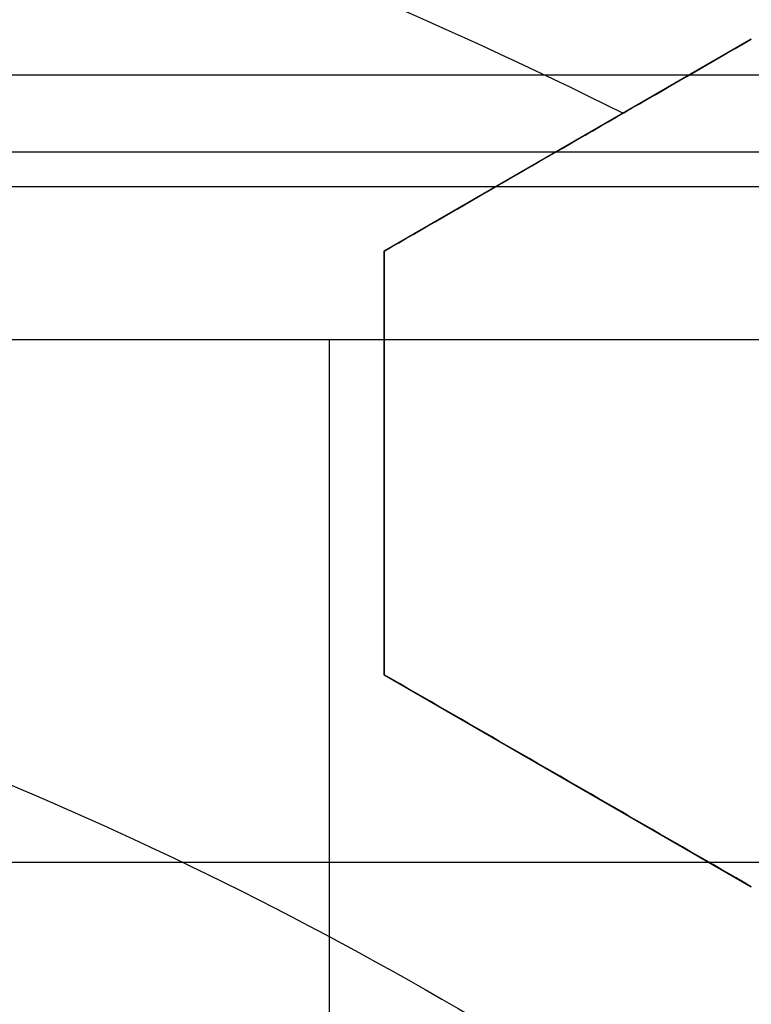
# Model space of a CAD drawing. Header units: centimetres. Extents: x -11.4 to 11.4, y -26.1 to 0.
# Tile 542 of 656: x -6.9518 to -6.904, y -23.5325 to -23.4681. Entities that reach past the tile are written whole.
import ezdxf

# ---------------------------------------------------------------- set-up
doc = ezdxf.new("R2010")
doc.units = ezdxf.units.CM
doc.layers.add('Default', color=7, linetype='Continuous', true_color=0x000000)

msp = doc.modelspace()

# ---------------------------------------------------------------- linework, layer by layer
at = {"layer": 'Default'}
for p, q in [((-6.904000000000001, -23.46940776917, -3.209152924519), (-6.927999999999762, -23.48326417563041, -3.209152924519)), ((-6.915999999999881, -23.47633597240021, -3.235721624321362), (-6.915999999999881, -23.47633597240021, -3.182512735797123)), ((-6.928000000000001, -23.48326417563, -3.20042752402), (-6.928000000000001, -23.51097698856, -3.20042752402)), ((-6.899349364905, -23.48906544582, -4.632769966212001), (-6.963849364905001, -23.48906544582, -4.632769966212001)), ((-6.931599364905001, -23.48906544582, -4.515), (-6.931599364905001, -23.55742408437, -4.515)), ((-6.931599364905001, -23.48906544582, -4.747681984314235), (-6.931599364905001, -23.48906544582, -4.515000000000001)), ((-6.928000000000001, -23.497120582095, -3.227008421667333), (-6.928000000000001, -23.497120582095, -3.173799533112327)), ((-6.928000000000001, -23.51097698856, -3.1958186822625), (-6.90400000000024, -23.52483339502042, -3.1958186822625)), ((-6.91600000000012, -23.51790519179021, -3.22236039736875), (-6.91600000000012, -23.51790519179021, -3.169151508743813)), ((-6.879615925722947, -23.523244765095, -4.515), (-6.983582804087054, -23.523244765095, -4.515))]:
    msp.add_line(p, q, dxfattribs=at)
at = {"layer": 'Default', "extrusion": (0, 0, -1)}
for centre, radius, start, end in [((7.050000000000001, -23.75, 3), 0.9, 90, 270), ((7.050000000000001, -23.75, 3.789997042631), 0.8999999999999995, 90, 270), ((7.050000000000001, -23.75, 4.600000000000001), 0.8550000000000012, 90, 270), ((7.050000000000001, -23.75, 4.27), 0.8250000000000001, 0, 180), ((7.050000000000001, -23.75, 4.48), 0.82, 0, 180), ((7.050000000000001, -23.75, 4.455), 0.7950000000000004, 0, 180), ((7.050000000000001, -23.75, 4.32), 0.7825000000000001, 0, 180), ((7.050000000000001, -23.75, 4.455), 0.7825000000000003, 0, 180), ((7.050000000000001, -23.75, 3.984878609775), 0.7584500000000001, 90, 180), ((7.050000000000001, -23.75, 4.345000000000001), 0.7575000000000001, 0, 180), ((7.050000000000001, -23.75, 3.2675), 0.6775000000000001, 0, 180), ((7.050000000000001, -23.75, 3.2775), 0.677500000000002, 0, 180), ((7.050000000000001, -23.75, 3.25), 0.6725, 0, 180), ((7.050000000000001, -23.75, 3.2875), 0.6725, 0, 180), ((7.050000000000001, -23.75, 3.25), 0.6367740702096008, 0, 180), ((7.050000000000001, -23.75, 3.269019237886), 0.6125, 0, 180), ((7.050000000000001, -23.75, 4.69), 0.6075000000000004, 0, 180), ((7.050000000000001, -23.75, 4.670980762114), 0.6075, 0, 180), ((7.050000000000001, -23.75, 3.255), 0.6075, 0, 180), ((7.050000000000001, -23.75, 3.2875), 0.6075, 0, 180), ((7.050000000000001, -23.75, 3.05), 0.5999999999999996, 90, 270), ((7.050000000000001, -23.75, 3.255), 0.55, 0, 180), ((7.050000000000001, -23.75, 3.263395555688), 0.5500000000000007, 0, 180), ((7.050000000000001, -23.75, 3.183776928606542), 0.308183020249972, 101.3075627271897, 116.5218933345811), ((7.050000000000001, -23.75, 3.216360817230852), 0.2515162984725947, 110.9370677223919, 129.0629322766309)]:
    msp.add_arc(centre, radius, start, end, dxfattribs=at)
at = {"layer": 'Default'}
for centre, radius, start, end in [((-7.050000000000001, -23.75, -4.6), 0.8550000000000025, 270, 90), ((-7.050000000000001, -23.75, -4.27), 0.835, 270, 90), ((-7.050000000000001, -23.75, -4.58), 0.8349999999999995, 270, 90), ((-7.050000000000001, -23.75, -4.425000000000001), 0.8349999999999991, 270, 90), ((-7.050000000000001, -23.75, -4.295000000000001), 0.8250000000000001, 0, 180), ((-7.050000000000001, -23.75, -4.282500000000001), 0.8250000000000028, 0, 180), ((-7.050000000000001, -23.75, -4.32), 0.8, 0, 180), ((-7.050000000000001, -23.75, -3.1), 0.775, 270, 90), ((-7.050000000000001, -23.75, -3.5986250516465), 0.7749999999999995, 270, 90), ((-7.050000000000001, -23.75, -4.43), 0.7575000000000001, 0, 180), ((-7.050000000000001, -23.75, -4.3875), 0.7575000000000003, 0, 180), ((-7.050000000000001, -23.75, -3.2425), 0.75, 0, 180), ((-7.050000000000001, -23.75, -3.98), 0.75, 0, 180), ((-7.050000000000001, -23.75, -3.2425), 0.7025000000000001, 0, 180), ((-7.050000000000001, -23.75, -3.2875), 0.6775000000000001, 0, 180), ((-7.050000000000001, -23.75, -3.26875), 0.6724999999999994, 0, 180), ((-7.050000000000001, -23.75, -4.66), 0.67, 0, 180), ((-7.050000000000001, -23.75, -4.69), 0.6400000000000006, 0, 180), ((-7.050000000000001, -23.75, -3.25), 0.636774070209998, 0, 180), ((-7.050000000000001, -23.75, -3.2875), 0.6231698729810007, 0, 180), ((-7.050000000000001, -23.75, -4.680490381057), 0.6075000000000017, 0, 180), ((-7.050000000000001, -23.75, -3.27125), 0.6075000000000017, 0, 180), ((-7.050000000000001, -23.75, -3), 0.6000000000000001, 270, 90), ((-7.050000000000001, -23.75, -3.1), 0.6000000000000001, 270, 90), ((-7.050000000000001, -23.75, -3.271791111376), 0.55, 0, 180)]:
    msp.add_arc(centre, radius, start, end, dxfattribs=at)
at = {"layer": 'Default', "extrusion": (0, -1, 0)}
msp.add_arc((-7.049999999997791, -3.595000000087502, 23.47174666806), 1.167293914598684, 273.9816108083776, 277.7662461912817, dxfattribs=at)
at = {"layer": 'Default', "extrusion": (0, 1, 0)}
for centre, radius, start, end in [((7.049999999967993, -3.595000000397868, -23.47678868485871), 1.168484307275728, 262.2417144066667, 266.02245198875), ((7.050000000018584, -3.594999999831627, -23.48906544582), 1.158746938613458, 262.5297327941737, 265.7362332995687)]:
    msp.add_arc(centre, radius, start, end, dxfattribs=at)
at = {"layer": 'Default', "extrusion": (3.22347341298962e-07, 0.9999999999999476, 3.31219353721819e-08)}
msp.add_arc((7.049992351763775, -3.594999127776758, -23.47906781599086), 1.168747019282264, 262.3085032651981, 265.9581269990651, dxfattribs=at)
at = {"layer": 'Default'}
for points, degree in [([(-7.050000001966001, -22.85000591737, -4.579994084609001), (-7.038829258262, -22.85000591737, -4.579994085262), (-7.016470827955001, -22.85041309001, -4.57996809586), (-6.982913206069, -22.85229470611, -4.579978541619), (-6.949430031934, -22.85542554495, -4.579975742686), (-6.916038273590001, -22.85981313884, -4.579976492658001), (-6.882816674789, -22.86545048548, -4.579976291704), (-6.849855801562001, -22.87232107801, -4.579976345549), (-6.817154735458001, -22.88042458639, -4.579976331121), (-6.784792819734, -22.88974261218, -4.579976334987), (-6.752822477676, -22.90025696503, -4.579976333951), (-6.721248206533, -22.91196643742, -4.579976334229), (-6.690138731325, -22.92484687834, -4.579976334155), (-6.659531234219, -22.93888214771, -4.579976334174), (-6.629466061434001, -22.95405467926, -4.579976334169), (-6.60000794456, -22.97033040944, -4.579976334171), (-6.571170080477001, -22.98770094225, -4.57997633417), (-6.542992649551, -23.00614419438, -4.57997633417), (-6.515530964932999, -23.02562391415, -4.57997633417), (-6.488811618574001, -23.04612101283, -4.57997633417), (-6.462881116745, -23.06760056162, -4.57997633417), (-6.437786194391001, -23.09002131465, -4.57997633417), (-6.413531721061, -23.11337910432, -4.57997633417), (-6.390166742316, -23.13762926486, -4.57997633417), (-6.367728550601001, -23.1627320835, -4.57997633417), (-6.346240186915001, -23.18866229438, -4.57997633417), (-6.325745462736, -23.21536660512, -4.57997633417), (-6.306266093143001, -23.24281397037, -4.57997633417), (-6.287815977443, -23.27098694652, -4.57997633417), (-6.270435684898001, -23.29982524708, -4.57997633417), (-6.254144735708, -23.32929531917, -4.57997633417), (-6.238966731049, -23.35935601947, -4.57997633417), (-6.22493234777, -23.3899431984, -4.57997633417), (-6.212045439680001, -23.4210469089, -4.57997633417), (-6.200328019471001, -23.4526190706, -4.57997633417), (-6.189801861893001, -23.48460021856, -4.57997633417), (-6.180477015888, -23.5169596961, -4.57997633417), (-6.172370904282, -23.54963853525, -4.57997633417), (-6.165495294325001, -23.58258113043, -4.57997633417), (-6.159852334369, -23.61577939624, -4.57997633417), (-6.155455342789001, -23.64916502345, -4.57997633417), (-6.152310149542, -23.68268801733, -4.57997633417), (-6.150420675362, -23.71631200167, -4.57997633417), (-6.149790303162, -23.74996560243, -4.57997633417), (-6.150418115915, -23.78361971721, -4.57997633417), (-6.152305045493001, -23.81724384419, -4.57997633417), (-6.155447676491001, -23.85076694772, -4.57997633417), (-6.159842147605, -23.884153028, -4.57997633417), (-6.165482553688, -23.91735152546, -4.57997633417), (-6.172355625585, -23.95029454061, -4.57997633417), (-6.180459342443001, -23.98297436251, -4.57997633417), (-6.189781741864, -24.01533455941, -4.57997633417), (-6.200305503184, -24.0473165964, -4.57997633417), (-6.212020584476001, -24.07888976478, -4.57997633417), (-6.224905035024, -24.10999420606, -4.57997633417), (-6.238937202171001, -24.14058267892, -4.57997633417), (-6.254113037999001, -24.170644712, -4.57997633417), (-6.270401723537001, -24.20011593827, -4.57997633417), (-6.287779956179, -24.2289557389, -4.57997633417), (-6.306227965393, -24.25713010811, -4.57997633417), (-6.325705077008, -24.28457868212, -4.57997633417), (-6.346198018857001, -24.3112848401, -4.57997633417), (-6.367684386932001, -24.33721659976, -4.57997633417), (-6.390120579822, -24.3623209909, -4.57997633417), (-6.413483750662, -24.38657293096, -4.57997633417), (-6.437736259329, -24.40993235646, -4.57997633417), (-6.462829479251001, -24.4323550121, -4.57997633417), (-6.488758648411, -24.45383675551, -4.57997633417), (-6.515476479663, -24.47433588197, -4.57997633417), (-6.542936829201, -24.49381775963, -4.57997633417), (-6.571112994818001, -24.51226319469, -4.57997633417), (-6.599949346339, -24.52963576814, -4.579976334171), (-6.629406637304, -24.54591392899, -4.579976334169), (-6.659470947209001, -24.56108882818, -4.579976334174), (-6.690077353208, -24.57512635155, -4.579976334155), (-6.721186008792, -24.58800916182, -4.579976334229), (-6.752759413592, -24.59972097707, -4.579976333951), (-6.784729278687, -24.61023780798, -4.579976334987), (-6.817091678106, -24.61955853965, -4.579976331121), (-6.849792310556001, -24.62766442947, -4.579976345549), (-6.88275073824, -24.63453701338, -4.579976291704), (-6.915969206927, -24.64017644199, -4.579976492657), (-6.949361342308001, -24.64456678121, -4.579975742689), (-6.982852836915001, -24.64770094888, -4.579978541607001), (-7.016430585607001, -24.64958576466, -4.579968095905), (-7.038814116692, -24.64999408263, -4.579994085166), (-7.049999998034, -24.64999408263, -4.579994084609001)], 3), ([(-7.050000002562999, -22.87000771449, -4.599992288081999), (-7.038929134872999, -22.87000771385, -4.599992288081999), (-7.016824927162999, -22.87044777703, -4.600003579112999), (-6.983759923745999, -22.87231003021, -4.599999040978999), (-6.950849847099, -22.8754191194, -4.600000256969), (-6.918072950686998, -22.87975909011, -4.599999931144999), (-6.885477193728, -22.88532902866, -4.600000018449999), (-6.853104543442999, -22.89212084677, -4.599999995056), (-6.820976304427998, -22.90013377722, -4.600000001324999), (-6.789232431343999, -22.90933233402, -4.599999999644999), (-6.757976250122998, -22.91967364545, -4.600000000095), (-6.727177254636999, -22.93115663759, -4.599999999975), (-6.696849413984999, -22.94377187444, -4.600000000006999), (-6.666982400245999, -22.95752443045, -4.599999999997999), (-6.637633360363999, -22.97239239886, -4.6), (-6.608880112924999, -22.98833558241, -4.6), (-6.580743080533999, -23.00534064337, -4.6), (-6.553257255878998, -23.02338719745, -4.6), (-6.526470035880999, -23.04244368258, -4.6), (-6.500404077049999, -23.06249428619, -4.6), (-6.475109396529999, -23.08350162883, -4.6), (-6.450633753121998, -23.10542314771, -4.6), (-6.426981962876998, -23.12825403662, -4.6), (-6.404200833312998, -23.15195089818, -4.6), (-6.382323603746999, -23.17647785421, -4.6), (-6.361371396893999, -23.20181201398, -4.6), (-6.341387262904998, -23.22790124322, -4.6), (-6.322391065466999, -23.25471754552, -4.6), (-6.304398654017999, -23.28224122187, -4.6), (-6.287450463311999, -23.31041192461, -4.6), (-6.271564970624, -23.33919764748, -4.6), (-6.256764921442, -23.36855872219, -4.6), (-6.243080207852, -23.39843256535, -4.6), (-6.2305142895, -23.42881031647, -4.6), (-6.219089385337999, -23.45964319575, -4.6), (-6.208826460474, -23.4908734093, -4.6), (-6.199734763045, -23.52247268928, -4.6), (-6.191831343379, -23.55438357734, -4.6), (-6.185127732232, -23.58655183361, -4.6), (-6.179626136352, -23.61896932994, -4.6), (-6.175339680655, -23.65156823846, -4.6), (-6.172273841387, -23.68430056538, -4.6), (-6.170432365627, -23.71713212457, -4.6), (-6.169818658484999, -23.74999277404, -4.6), (-6.170431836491, -23.78285372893, -4.6), (-6.172272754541, -23.81568473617, -4.6), (-6.17533790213, -23.84841578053, -4.6), (-6.179623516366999, -23.88101313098, -4.6), (-6.185124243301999, -23.91342969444, -4.6), (-6.191827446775, -23.94559951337, -4.6), (-6.199731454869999, -23.97751522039, -4.6), (-6.208824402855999, -24.00912015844, -4.6), (-6.219088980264, -24.04035585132, -4.6), (-6.230515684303, -24.07119339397, -4.6), (-6.243083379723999, -24.10157483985, -4.6), (-6.256770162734, -24.13145229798, -4.6), (-6.271572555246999, -24.16081683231, -4.6), (-6.287460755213, -24.18960605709, -4.6), (-6.304412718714, -24.21778133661, -4.6), (-6.322408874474, -24.24530870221, -4.6), (-6.341407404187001, -24.27212610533, -4.6), (-6.361391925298, -24.29821371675, -4.6), (-6.382342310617, -24.32354381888, -4.6), (-6.404216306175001, -24.34806569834, -4.6), (-6.426994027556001, -24.37175796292, -4.6), (-6.450643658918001, -24.39458604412, -4.6), (-6.475121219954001, -24.41650866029, -4.6), (-6.500422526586, -24.43752061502, -4.6), (-6.526496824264, -24.45757628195, -4.6), (-6.553291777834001, -24.47663651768, -4.6), (-6.580784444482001, -24.49468551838, -4.6), (-6.608928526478, -24.51169257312, -4.6), (-6.637691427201, -24.52763854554, -4.6), (-6.667051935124, -24.54250933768, -4.599999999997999), (-6.696931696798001, -24.55626435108, -4.600000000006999), (-6.727274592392, -24.56888192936, -4.599999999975), (-6.758087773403, -24.58036572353, -4.600000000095), (-6.789353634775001, -24.59070531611, -4.599999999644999), (-6.821099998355, -24.59989952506, -4.600000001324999), (-6.853227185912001, -24.60790727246, -4.599999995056), (-6.885602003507, -24.61469476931, -4.600000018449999), (-6.918204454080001, -24.62026089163, -4.599999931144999), (-6.950981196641, -24.6245956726, -4.600000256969), (-6.983876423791, -24.62769844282, -4.599999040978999), (-7.01690332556, -24.62955448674, -4.600003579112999), (-7.038958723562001, -24.62999228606, -4.599992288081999), (-7.049999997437, -24.62999228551, -4.599992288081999)], 3), ([(-7.050000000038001, -22.97338343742, -4.211616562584), (-7.040034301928, -22.97326068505, -4.211739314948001), (-7.0200716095, -22.97339655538, -4.211987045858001), (-6.990068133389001, -22.97475443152, -4.212364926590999), (-6.960077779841, -22.97727194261, -4.212748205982), (-6.930172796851, -22.98094910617, -4.213135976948), (-6.900463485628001, -22.98577184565, -4.213526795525), (-6.870960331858, -22.99173644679, -4.213920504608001), (-6.841728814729, -22.9988285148, -4.21431621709), (-6.812767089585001, -23.00704882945, -4.214713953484), (-6.784149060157, -23.01637813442, -4.215112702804), (-6.755903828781, -23.0268065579, -4.215512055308), (-6.728083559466, -23.03831624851, -4.215911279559), (-6.700785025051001, -23.0508628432, -4.216308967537), (-6.673979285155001, -23.06445271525, -4.216705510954), (-6.647535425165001, -23.07916987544, -4.21710293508), (-6.621903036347, -23.09477466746, -4.217494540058), (-6.598251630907, -23.11044028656, -4.217861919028), (-6.577686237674, -23.12510785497, -4.218186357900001), (-6.559354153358, -23.13903749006, -4.21847964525), (-6.54189295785, -23.15310658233, -4.218762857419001), (-6.524518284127, -23.16795465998, -4.219048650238), (-6.507527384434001, -23.18336335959, -4.2193327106), (-6.491033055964, -23.19923462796, -4.219611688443), (-6.475328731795, -23.21524076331, -4.219887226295), (-6.459818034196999, -23.23196178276, -4.220170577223), (-6.443392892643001, -23.25075472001, -4.220483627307), (-6.425759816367, -23.27235681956, -4.220836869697), (-6.407902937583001, -23.29596432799, -4.221215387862), (-6.390537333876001, -23.320853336, -4.221606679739), (-6.374163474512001, -23.34636627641, -4.22200017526), (-6.358774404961, -23.37250001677, -4.222395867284), (-6.344394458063, -23.39922104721, -4.222793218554), (-6.331054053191, -23.42647417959, -4.223191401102), (-6.318782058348, -23.45419617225, -4.223589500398), (-6.307584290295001, -23.4823692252, -4.223987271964), (-6.297472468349, -23.51096694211, -4.224384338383), (-6.288462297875, -23.53995216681, -4.224780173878), (-6.280576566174, -23.56925476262, -4.22517382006), (-6.273829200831, -23.59881391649, -4.225564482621), (-6.268224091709, -23.62860184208, -4.225951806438), (-6.263764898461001, -23.65860388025, -4.226335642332), (-6.260461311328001, -23.68877269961, -4.226715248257), (-6.258320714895, -23.71905055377, -4.227090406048), (-6.257345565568, -23.74942073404, -4.227459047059), (-6.257541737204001, -23.78002186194, -4.227829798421), (-6.258911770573, -23.81056761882, -4.228207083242), (-6.261454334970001, -23.84105143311, -4.228588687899), (-6.265161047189, -23.87138087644, -4.228974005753), (-6.270024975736, -23.90153190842, -4.229362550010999), (-6.276045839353, -23.9314946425, -4.229754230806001), (-6.283206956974, -23.96118644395, -4.230147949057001), (-6.291506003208, -23.99059835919, -4.230543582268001), (-6.300922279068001, -24.01965553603, -4.230940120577), (-6.311447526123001, -24.04833621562, -4.23133725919), (-6.323068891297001, -24.07660058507, -4.231734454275), (-6.335758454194, -24.10438344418, -4.232130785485), (-6.349513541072, -24.13167755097, -4.232526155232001), (-6.364293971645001, -24.15840378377, -4.232919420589), (-6.380099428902, -24.18456209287, -4.233310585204), (-6.396889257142, -24.21008352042, -4.23369863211), (-6.414649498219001, -24.23494853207, -4.2340832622), (-6.433349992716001, -24.25911283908, -4.234463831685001), (-6.452961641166, -24.28254236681, -4.234839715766), (-6.473558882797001, -24.30531097, -4.235212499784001), (-6.49503825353, -24.32728630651, -4.23557888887), (-6.517395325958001, -24.34847618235, -4.235952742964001), (-6.540529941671, -24.36877856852, -4.236330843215), (-6.564422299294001, -24.3881804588, -4.236713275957), (-6.589045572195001, -24.40665840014, -4.237099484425), (-6.614348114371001, -24.42417454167, -4.237488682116), (-6.640315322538, -24.44071804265, -4.237880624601), (-6.666876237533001, -24.45624449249, -4.238274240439), (-6.694029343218, -24.47075331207, -4.238669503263), (-6.721707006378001, -24.48420741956, -4.239065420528), (-6.749886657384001, -24.49659654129, -4.239461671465), (-6.778516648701, -24.50789701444, -4.239857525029), (-6.807545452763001, -24.51809033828, -4.240252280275), (-6.836977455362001, -24.52717647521, -4.240645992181), (-6.866748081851, -24.53513189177, -4.241037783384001), (-6.896791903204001, -24.54193893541, -4.241426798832), (-6.927035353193, -24.54758431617, -4.241812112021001), (-6.957482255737, -24.55207143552, -4.242193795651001), (-6.988153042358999, -24.55539777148, -4.242572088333), (-7.019001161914, -24.55754929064, -4.242946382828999), (-7.039657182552, -24.55819289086, -4.243192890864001), (-7.050000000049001, -24.5583152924, -4.243315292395)], 3), ([(-7.050000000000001, -24.525, -4.097250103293), (-7.040059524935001, -24.525, -4.097056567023), (-7.020176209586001, -24.52461734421, -4.096666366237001), (-6.990398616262, -24.52289677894, -4.096072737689), (-6.960681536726, -24.52002887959, -4.095471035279), (-6.93109326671, -24.51601765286, -4.094862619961), (-6.901708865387, -24.51087533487, -4.094249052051), (-6.872544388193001, -24.5046065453, -4.09363068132), (-6.843642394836, -24.49722044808, -4.093008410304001), (-6.815018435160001, -24.48871913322, -4.0923825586), (-6.786746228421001, -24.47912222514, -4.091754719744), (-6.758891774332, -24.4684549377, -4.091126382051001), (-6.731464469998, -24.45672251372, -4.090497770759), (-6.704505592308, -24.44394203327, -4.089869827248), (-6.67803608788, -24.43012136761, -4.089243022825), (-6.652126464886, -24.41529568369, -4.088619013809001), (-6.626828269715, -24.3994976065, -4.087999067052), (-6.602153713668, -24.38273637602, -4.0873834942), (-6.578133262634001, -24.3650315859, -4.086773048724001), (-6.554796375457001, -24.34640201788, -4.086168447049), (-6.532209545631, -24.32690110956, -4.085571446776), (-6.510389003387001, -24.3065441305, -4.084982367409), (-6.489390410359, -24.28538619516, -4.084403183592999), (-6.469190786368, -24.26340330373, -4.083811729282), (-6.449850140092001, -24.24065475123, -4.083213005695), (-6.431412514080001, -24.21719494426, -4.082607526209), (-6.413897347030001, -24.19305176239, -4.081996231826), (-6.397322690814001, -24.16825132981, -4.081379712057), (-6.381698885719, -24.14280524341, -4.08075829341), (-6.367066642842, -24.11677498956, -4.08013349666), (-6.353463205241, -24.0902319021, -4.079507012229), (-6.340892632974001, -24.06319079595, -4.078879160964), (-6.329354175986, -24.03564384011, -4.078249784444), (-6.318873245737, -24.00763676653, -4.077619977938), (-6.309493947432, -23.97928509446, -4.076992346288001), (-6.30125860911, -23.95075631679, -4.07637049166), (-6.294105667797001, -23.92190387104, -4.075751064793), (-6.287919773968, -23.89202918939, -4.075119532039), (-6.282925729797, -23.8619255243, -4.074493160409), (-6.27922777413, -23.83252088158, -4.073890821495), (-6.276803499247, -23.80502748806, -4.073336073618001), (-6.275387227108, -23.77883524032, -4.072814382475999), (-6.274846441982, -23.7520817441, -4.072290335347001), (-6.27524316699, -23.72509774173, -4.071763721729), (-6.276580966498, -23.69814539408, -4.071227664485), (-6.278824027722, -23.67162969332, -4.070693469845), (-6.281923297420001, -23.64546667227, -4.070159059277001), (-6.286213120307, -23.61756303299, -4.069581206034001), (-6.291882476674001, -23.58816071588, -4.068963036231), (-6.298864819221, -23.55833921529, -4.068326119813), (-6.306953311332, -23.52908125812, -4.067691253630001), (-6.315942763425, -23.50084682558, -4.067069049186), (-6.32605741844, -23.47281764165, -4.066441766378), (-6.33729162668, -23.44508928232, -4.065811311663), (-6.349584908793, -23.41782536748, -4.065181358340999), (-6.362822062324, -23.39124745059, -4.064557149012), (-6.37709700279, -23.36512302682, -4.063933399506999), (-6.392790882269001, -23.33888569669, -4.063296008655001), (-6.409455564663, -23.31338657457, -4.062665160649), (-6.426553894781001, -23.2893367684, -4.062059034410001), (-6.443232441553, -23.26761872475, -4.061501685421), (-6.459897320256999, -23.24737082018, -4.060973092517), (-6.477614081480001, -23.22727445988, -4.060438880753), (-6.496156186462, -23.20766698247, -4.059907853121), (-6.51534924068, -23.18873946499, -4.059383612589), (-6.534885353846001, -23.17076718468, -4.058857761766), (-6.55491030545, -23.15354506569, -4.058329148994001), (-6.577115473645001, -23.13575777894, -4.057753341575), (-6.601253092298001, -23.11789125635, -4.057139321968), (-6.626598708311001, -23.10063985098, -4.056506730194), (-6.652285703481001, -23.08460866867, -4.055877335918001), (-6.677996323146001, -23.06990393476, -4.055258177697), (-6.704396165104, -23.05611215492, -4.054632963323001), (-6.731394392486, -23.04330809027, -4.054004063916), (-6.758888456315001, -23.03154563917, -4.053373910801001), (-6.786758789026, -23.02087354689, -4.052745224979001), (-6.814990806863, -23.01129023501, -4.052118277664), (-6.843596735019, -23.00279199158, -4.051492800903), (-6.872529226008, -22.99539659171, -4.050869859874), (-6.901712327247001, -22.98912386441, -4.050251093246), (-6.931093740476, -22.98398257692, -4.049637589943), (-6.96064747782, -22.97997545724, -4.049029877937), (-6.990359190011, -22.97710596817, -4.048428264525), (-7.020171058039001, -22.97538252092, -4.047833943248), (-7.040058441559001, -22.975, -4.047443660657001), (-7.050000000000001, -22.975, -4.047250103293)], 3), ([(-6.928000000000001, -23.48326417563, -3.231573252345), (-6.925496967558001, -23.48181904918, -3.232430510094), (-6.920381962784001, -23.4788658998, -3.234192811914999), (-6.912405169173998, -23.47426049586, -3.236973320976), (-6.906840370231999, -23.47104765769, -3.238934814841), (-6.904, -23.46940776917, -3.239941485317)], 3), ([(-6.928000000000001, -23.48326417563, -3.178364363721), (-6.925493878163, -23.48181726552, -3.179222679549), (-6.92037475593, -23.47886173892, -3.180986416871), (-6.912397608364, -23.47425613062, -3.183767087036), (-6.906837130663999, -23.47104578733, -3.185727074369), (-6.904, -23.46940776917, -3.186732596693)], 3), ([(-6.928000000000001, -23.48326417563, -3.178364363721), (-6.928000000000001, -23.48326417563, -3.204968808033), (-6.928000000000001, -23.48326417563, -3.231573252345)], 2), ([(-6.928000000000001, -23.51097698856, -3.222490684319), (-6.928000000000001, -23.50815189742, -3.223406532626), (-6.928000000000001, -23.50233259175, -3.225299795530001), (-6.928000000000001, -23.49313296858, -3.228314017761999), (-6.928000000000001, -23.48661400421, -3.230464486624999), (-6.928000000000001, -23.48326417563, -3.231573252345)], 3), ([(-6.928000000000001, -23.51097698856, -3.169281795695), (-6.928000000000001, -23.50814877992, -3.170198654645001), (-6.928000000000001, -23.50232531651, -3.172093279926), (-6.928000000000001, -23.49312524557, -3.17510767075), (-6.928000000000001, -23.48661069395, -3.177256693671), (-6.928000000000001, -23.48326417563, -3.178364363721)], 3), ([(-6.899349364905, -23.48906544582, -4.515), (-6.931599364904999, -23.48906544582, -4.515), (-6.963849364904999, -23.48906544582, -4.515)], 2), ([(-6.928000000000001, -23.51097698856, -3.169281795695), (-6.928000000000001, -23.51097698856, -3.195886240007), (-6.928000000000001, -23.51097698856, -3.222490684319)], 2), ([(-6.904, -23.52483339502, -3.222490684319), (-6.906666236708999, -23.52329404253, -3.222432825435), (-6.911999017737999, -23.52021515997, -3.222355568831), (-6.920000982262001, -23.5155952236, -3.222355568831), (-6.925333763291, -23.51251634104, -3.222432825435), (-6.928000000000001, -23.51097698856, -3.222490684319)], 3), ([(-6.904, -23.52483339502, -3.169281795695), (-6.906666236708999, -23.52329404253, -3.169223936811), (-6.911999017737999, -23.52021515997, -3.169146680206), (-6.920000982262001, -23.5155952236, -3.169146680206), (-6.925333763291, -23.51251634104, -3.169223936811), (-6.928000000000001, -23.51097698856, -3.169281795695)], 3), ([(-6.979825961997, -23.52674395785, -3.23), (-6.978754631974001, -23.52708069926, -3.23), (-6.976620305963, -23.52781484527, -3.230063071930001), (-6.973462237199, -23.5290945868, -3.230348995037), (-6.970337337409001, -23.53056156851, -3.230831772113), (-6.967253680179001, -23.53221903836, -3.231517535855), (-6.964206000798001, -23.53407936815, -3.232417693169), (-6.961207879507, -23.53614618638, -3.233541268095), (-6.958258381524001, -23.53843498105, -3.234905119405), (-6.955377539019, -23.54094796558, -3.236520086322), (-6.952572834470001, -23.54369932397, -3.238405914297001), (-6.949870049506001, -23.5466881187, -3.240573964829), (-6.947288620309, -23.54991982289, -3.243041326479), (-6.944859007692, -23.55338744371, -3.245817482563), (-6.942613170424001, -23.55707815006, -3.248908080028), (-6.940584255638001, -23.56097391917, -3.252315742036), (-6.938811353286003, -23.56503586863, -3.256025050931), (-6.937325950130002, -23.56922847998, -3.260023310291), (-6.936162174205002, -23.57348770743, -3.264269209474), (-6.935341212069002, -23.57776032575, -3.268728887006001), (-6.934879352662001, -23.58196791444, -3.27333775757), (-6.934777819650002, -23.58605307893, -3.278046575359), (-6.935030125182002, -23.58995392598, -3.282794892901), (-6.935420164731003, -23.59238805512, -3.285935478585), (-6.935667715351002, -23.59356401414, -3.2875)], 3)]:
    msp.add_open_spline(points, degree=degree, dxfattribs=at)
for points, knots in [([(-6.478173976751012, -23.20173285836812, -4.270000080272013), (-6.482021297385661, -23.19772033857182, -4.269893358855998), (-6.494769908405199, -23.18470228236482, -4.269544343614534), (-6.517131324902, -23.163383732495, -4.268952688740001), (-6.555874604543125, -23.12985687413, -4.267949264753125), (-6.607799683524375, -23.091156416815, -4.2666554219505), (-6.675054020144, -23.05066959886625, -4.265054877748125), (-6.7463420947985, -23.016890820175, -4.263430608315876), (-6.820635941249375, -22.99036875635, -4.261806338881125), (-6.896820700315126, -22.971442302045, -4.260205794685), (-6.960902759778, -22.962091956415, -4.258911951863), (-7.012005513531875, -22.95840408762, -4.257908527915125), (-7.0500054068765, -22.95749735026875, -4.257180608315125), (-7.088005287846, -22.95840460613, -4.2564526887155), (-7.139107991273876, -22.96209317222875, -4.255449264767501), (-7.203189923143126, -22.97144439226, -4.254155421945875), (-7.279374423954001, -22.99037188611, -4.2525548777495), (-7.353667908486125, -23.01689496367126, -4.250930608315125), (-7.424955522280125, -23.05067471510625, -4.249306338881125), (-7.492209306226, -23.09116245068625, -4.247705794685), (-7.5441338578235, -23.129863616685, -4.246411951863), (-7.582876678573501, -23.16339100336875, -4.245408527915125), (-7.610387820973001, -23.189619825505, -4.244680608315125), (-7.6366162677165, -23.2171313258, -4.243952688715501), (-7.670143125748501, -23.25587460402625, -4.2429492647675), (-7.708843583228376, -23.3077996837, -4.241655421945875), (-7.74933040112, -23.375054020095, -4.2400548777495), (-7.783109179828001, -23.44634209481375, -4.238430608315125), (-7.8096312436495, -23.520635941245, -4.236806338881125), (-7.8285576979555, -23.596820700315, -4.235205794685), (-7.837908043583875, -23.66090275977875, -4.233911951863), (-7.8415959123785, -23.71200551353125, -4.232908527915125), (-7.842502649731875, -23.750005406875, -4.232180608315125), (-7.8415953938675, -23.78800528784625, -4.2314526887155), (-7.837906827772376, -23.839107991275, -4.2304492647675), (-7.828555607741, -23.90318992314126, -4.229155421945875), (-7.814564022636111, -23.95950704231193, -4.227972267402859), (-7.80500461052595, -23.98996202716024, -4.227316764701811), (-7.803236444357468, -23.99538910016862, -4.227199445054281)], [9.27219242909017, 9.27219242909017, 9.27219242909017, 9.27219242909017, 9.448947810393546, 9.852123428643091, 10.25529904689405, 11.06165028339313, 11.86800151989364, 12.67435275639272, 13.48070399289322, 14.28705522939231, 15.09340646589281, 15.49658208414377, 15.89975770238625, 16.30293332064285, 16.70610893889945, 17.51246017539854, 18.31881141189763, 19.12516264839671, 19.9315138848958, 20.73786512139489, 21.54421635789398, 21.94739197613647, 22.35056759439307, 22.75374321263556, 23.15691883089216, 23.96327006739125, 24.76962130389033, 25.57597254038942, 26.38232377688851, 27.18867501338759, 27.99502624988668, 28.39820186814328, 28.80137748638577, 29.20455310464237, 29.60772872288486, 30.41407995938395, 31.22043119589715, 31.39594200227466, 31.39594200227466, 31.39594200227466, 31.39594200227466]), ([(-7.050000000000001, -22.975, -4.112549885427), (-7.039995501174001, -22.975, -4.112744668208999), (-7.019986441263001, -22.97538749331, -4.113137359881), (-6.990017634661, -22.97713036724, -4.113734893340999), (-6.960138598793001, -22.98003228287, -4.114340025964), (-6.930394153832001, -22.98408890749, -4.114951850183), (-6.900828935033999, -22.98929417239, -4.11556944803), (-6.871487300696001, -22.99564028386, -4.11619189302), (-6.842413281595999, -23.0031177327, -4.116818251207), (-6.813650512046, -23.01171530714, -4.117447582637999), (-6.785242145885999, -23.02142011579, -4.118078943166), (-6.757230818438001, -23.03221759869, -4.118711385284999), (-6.729658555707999, -23.04409155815, -4.119343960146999), (-6.702566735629, -23.05702417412, -4.119975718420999), (-6.675996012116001, -23.07099603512, -4.120605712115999), (-6.649986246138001, -23.08598617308, -4.121232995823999), (-6.624576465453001, -23.10197208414, -4.121856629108), (-6.599804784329, -23.11892977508, -4.122475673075), (-6.575708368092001, -23.13683378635, -4.123089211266), (-6.552323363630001, -23.15565723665, -4.123696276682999), (-6.529684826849, -23.1753718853, -4.124296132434), (-6.507826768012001, -23.19594807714, -4.124887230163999), (-6.486781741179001, -23.21735514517, -4.125471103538), (-6.466581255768, -23.23956105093, -4.126067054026), (-6.447255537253, -23.26253259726, -4.126669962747), (-6.428833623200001, -23.28623530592, -4.127280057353), (-6.411343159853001, -23.310633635, -4.127896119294), (-6.394810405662, -23.33569098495, -4.128517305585), (-6.379260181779, -23.36136976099, -4.129142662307), (-6.364715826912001, -23.38763144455, -4.129771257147), (-6.351199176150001, -23.41443662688, -4.130402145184), (-6.338730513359, -23.44174509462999, -4.131034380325), (-6.32732855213, -23.46951586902, -4.131667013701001), (-6.317010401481, -23.49770727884, -4.132299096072), (-6.307791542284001, -23.52627701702, -4.132929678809), (-6.299685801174, -23.55518221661, -4.133557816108), (-6.292705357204, -23.58437939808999, -4.134182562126), (-6.286860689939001, -23.61382458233, -4.134802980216), (-6.282160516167, -23.64347360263, -4.135418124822), (-6.278611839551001, -23.67328208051, -4.136027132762), (-6.276219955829, -23.70320495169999, -4.136628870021), (-6.275169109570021, -23.72879661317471, -4.137136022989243), (-6.275000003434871, -23.74440039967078, -4.137440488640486), (-6.275000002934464, -23.74999999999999, -4.137549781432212)], [-47.44131903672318, -47.44131903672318, -47.44131903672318, -47.44131903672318, -47.14105752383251, -46.84079601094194, -46.54053449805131, -46.24027298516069, -45.94001147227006, -45.63974995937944, -45.33948844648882, -45.03922693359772, -44.7389654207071, -44.43870390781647, -44.13844239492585, -43.83818088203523, -43.5379193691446, -43.23765785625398, -42.93739634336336, -42.63713483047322, -42.33687331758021, -42.03661180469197, -41.73635029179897, -41.43608877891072, -41.13582726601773, -40.83556575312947, -40.53530424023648, -40.23504272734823, -39.93478121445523, -39.63451970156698, -39.33425818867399, -39.03399667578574, -38.73373516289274, -38.43347365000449, -38.13321213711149, -37.83295062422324, -37.53268911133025, -37.232427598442, -36.932166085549, -36.63190457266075, -36.33164305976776, -36.0313815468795, -35.73112003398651, -35.43085852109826, -35.26279425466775, -35.26279425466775, -35.26279425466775, -35.26279425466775]), ([(-6.274999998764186, -23.75, -4.172249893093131), (-6.274999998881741, -23.7437158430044, -4.172127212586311), (-6.275197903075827, -23.72744461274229, -4.171809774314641), (-6.276344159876, -23.70120481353, -4.171289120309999), (-6.278808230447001, -23.67133892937, -4.17068794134), (-6.28242484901, -23.64159006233, -4.170079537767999), (-6.287188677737, -23.61200283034, -4.169465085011), (-6.293092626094, -23.58262148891, -4.168845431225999), (-6.30012787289, -23.55349011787, -4.168221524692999), (-6.30828388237, -23.52465239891, -4.167594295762), (-6.317548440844, -23.49615151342, -4.166964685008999), (-6.327907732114, -23.46802996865, -4.166333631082), (-6.339346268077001, -23.44032982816, -4.165702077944), (-6.351846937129, -23.41309253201, -4.165070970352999), (-6.365391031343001, -23.38635883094, -4.16444125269), (-6.379958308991, -23.36016866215, -4.163813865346), (-6.395527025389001, -23.33456111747, -4.163189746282), (-6.412073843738, -23.30957457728, -4.162569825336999), (-6.429573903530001, -23.28524652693, -4.161955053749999), (-6.448001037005, -23.26161331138, -4.161346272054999), (-6.467327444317, -23.23871041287, -4.160744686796), (-6.487525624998, -23.21657068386, -4.160150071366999), (-6.508560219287, -23.19523223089, -4.159567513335), (-6.530410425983, -23.17471655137, -4.158976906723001), (-6.553033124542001, -23.15506453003, -4.158377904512), (-6.576399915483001, -23.13630031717, -4.157771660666), (-6.600474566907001, -23.11845331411, -4.157159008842), (-6.625221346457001, -23.10154997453, -4.156540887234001), (-6.650603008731, -23.08561578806, -4.155918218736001), (-6.676581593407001, -23.0706745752, -4.155291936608), (-6.703118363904, -23.05674862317, -4.154662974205), (-6.730173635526, -23.04385876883, -4.154032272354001), (-6.757706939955, -23.03202429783, -4.153400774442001), (-6.785677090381, -23.02126291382, -4.152769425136), (-6.814042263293, -23.01159070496, -4.152139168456), (-6.842760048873, -23.00302212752, -4.151510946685), (-6.871787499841, -22.99556998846, -4.150885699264), (-6.901081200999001, -22.98924542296, -4.150264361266), (-6.930597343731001, -22.9840578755, -4.149647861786), (-6.960291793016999, -22.9800150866, -4.149037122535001), (-6.990120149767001, -22.97712308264, -4.148433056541), (-7.020037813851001, -22.97538616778, -4.147836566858), (-7.040012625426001, -22.975, -4.147444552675), (-7.050000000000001, -22.975, -4.147250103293)], [-12.1784986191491, -12.1784986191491, -12.1784986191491, -12.1784986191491, -11.98988913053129, -11.69014190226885, -11.39039467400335, -11.09064744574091, -10.79090021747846, -10.49115298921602, -10.19140576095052, -9.891658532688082, -9.591911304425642, -9.2921640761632, -8.992416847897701, -8.692669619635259, -8.392922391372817, -8.093175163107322, -7.793427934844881, -7.493680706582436, -7.193933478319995, -6.894186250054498, -6.594439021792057, -6.294691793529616, -5.994944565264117, -5.695197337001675, -5.395450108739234, -5.095702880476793, -4.795955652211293, -4.496208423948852, -4.19646119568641, -3.896713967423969, -3.59696673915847, -3.297219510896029, -2.997472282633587, -2.697725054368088, -2.397977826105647, -2.098230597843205, -1.798483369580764, -1.498736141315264, -1.198988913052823, -0.899241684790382, -0.5994944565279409, -0.2997472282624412, 0, 0, 0, 0]), ([(-6.291549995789, -23.74999942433, -4.054914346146), (-6.291550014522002, -23.74017129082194, -4.054709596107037), (-6.291932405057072, -23.7205223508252, -4.054299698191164), (-6.293646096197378, -23.69114581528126, -4.053685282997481), (-6.296499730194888, -23.66183435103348, -4.053066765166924), (-6.300493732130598, -23.632626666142, -4.052444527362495), (-6.30562013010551, -23.60359449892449, -4.051819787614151), (-6.31186709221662, -23.57479910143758, -4.051193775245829), (-6.319220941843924, -23.54629200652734, -4.050567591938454), (-6.327666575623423, -23.51811868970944, -4.049942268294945), (-6.337192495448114, -23.49030824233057, -4.049319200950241), (-6.347787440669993, -23.46289039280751, -4.048700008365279), (-6.359439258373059, -23.43589744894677, -4.048085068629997), (-6.37213145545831, -23.40936977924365, -4.047472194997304), (-6.385846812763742, -23.38334562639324, -4.04685952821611), (-6.400563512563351, -23.35786850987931, -4.046245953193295), (-6.416253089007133, -23.33298742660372, -4.045631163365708), (-6.432890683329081, -23.30873962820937, -4.045014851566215), (-6.450463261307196, -23.2851442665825, -4.044398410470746), (-6.468957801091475, -23.26222382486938, -4.043783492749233), (-6.488336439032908, -23.24002964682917, -4.043171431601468), (-6.508563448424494, -23.21860360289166, -4.04256033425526), (-6.529603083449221, -23.19798322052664, -4.041948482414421), (-6.551421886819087, -23.17819990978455, -4.041334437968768), (-6.573995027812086, -23.15927615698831, -4.04071663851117), (-6.597272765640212, -23.14125294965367, -4.040095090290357), (-6.621215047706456, -23.12415808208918, -4.039471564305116), (-6.645800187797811, -23.10800519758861, -4.038846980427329), (-6.671003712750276, -23.09281148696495, -4.038221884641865), (-6.696771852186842, -23.07861007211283, -4.037596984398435), (-6.723051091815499, -23.06542820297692, -4.036972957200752), (-6.749807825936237, -23.05328010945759, -4.036351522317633), (-6.777011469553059, -23.04217853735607, -4.035734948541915), (-6.804628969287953, -23.0321371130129, -4.03512349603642), (-6.832621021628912, -23.02317086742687, -4.034512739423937), (-6.860946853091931, -23.01529379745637, -4.033899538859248), (-6.889556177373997, -23.00852045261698, -4.033284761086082), (-6.918396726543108, -23.00286242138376, -4.032668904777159), (-6.947441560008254, -22.99832435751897, -4.032052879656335), (-6.976672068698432, -22.9949120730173, -4.031437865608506), (-7.006007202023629, -22.99263661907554, -4.030825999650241), (-7.030469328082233, -22.99169118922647, -4.030318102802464), (-7.045141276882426, -22.99155023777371, -4.030013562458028), (-7.050000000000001, -22.9915502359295, -4.029912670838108)], [0, 0, 0, 0, 0.2942850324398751, 0.5885700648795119, 0.8828550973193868, 1.177140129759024, 1.471425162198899, 1.765710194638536, 2.059995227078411, 2.354280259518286, 2.648565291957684, 2.942850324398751, 3.237135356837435, 3.531420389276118, 3.825705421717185, 4.119990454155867, 4.414275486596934, 4.708560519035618, 5.002845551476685, 5.297130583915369, 5.591415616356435, 5.885700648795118, 6.179985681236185, 6.474270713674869, 6.768555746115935, 7.062840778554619, 7.357125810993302, 7.65141084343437, 7.945695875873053, 8.239980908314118, 8.534265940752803, 8.828550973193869, 9.122836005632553, 9.41712103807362, 9.711406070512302, 10.00569110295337, 10.29997613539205, 10.59426116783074, 10.8885462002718, 11.18283123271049, 11.47711626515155, 11.77140129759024, 11.9171117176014, 11.9171117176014, 11.9171117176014, 11.9171117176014])]:
    msp.add_open_spline(points, degree=3, knots=knots, dxfattribs=at)

doc.saveas('drawing.dxf')
